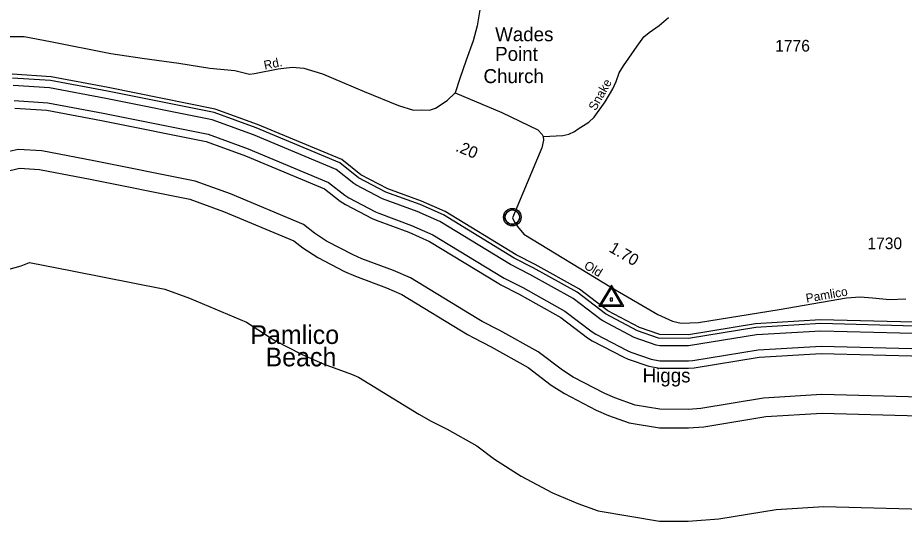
# Model space of a CAD drawing. Extents: x 2532689 to 2764727, y 536648 to 732970.
# Drawn here: x 2709779 to 2719274, y 603026 to 608605 of the extents above; entities that cross this region are included whole.
import ezdxf

# ---------------------------------------------------------------- set-up
doc = ezdxf.new("R2010")
doc.units = 0
for name, color, linetype in [('Exist Civil Demographics City Label', 7, 'Continuous'), ('Exist Civil Demographics Community CELL', 7, 'Continuous'), ('Exist Cultural Church Label', 7, 'Continuous'), ('Exist Hydrographic Buffer Line', 7, 'Continuous'), ('Exist Hydrographic River Shore', 7, 'Continuous'), ('Exist Road Secondary Mileage Hundredths English Label', 7, 'Continuous'), ('Exist Road Secondary Type 51 Attributed', 7, 'Continuous'), ('Exist Road Secondary Type 51 Label', 7, 'Continuous'), ('Exist Road Secondary Type 51 Number Label', 7, 'Continuous'), ('Exist Survey Geodetic Marker CELL', 7, 'Continuous'), ('Exist Survey Geodetic Marker Label', 7, 'Continuous')]:
    doc.layers.add(name, color=color, linetype=linetype)

msp = doc.modelspace()

# ---------------------------------------------------------------- linework, layer by layer
at = {"layer": 'Exist Civil Demographics Community CELL'}
msp.add_lwpolyline([(2714998.2, 606479.8), (2714999.2, 606485.4), (2715001, 606491.9), (2715003.9, 606499.1), (2715006.8, 606504.9), (2715010.2, 606510.6), (2715013.9, 606515.7), (2715017.9, 606520.1), (2715022.5, 606524.7), (2715028, 606529.3), (2715033.4, 606532.9), (2715038.3, 606535.8), (2715043.4, 606538.3), (2715048.8, 606540.6), (2715054.5, 606542.4), (2715058.8, 606543.5), (2715063.6, 606544.3), (2715067.8, 606545), (2715074.1, 606545.3), (2715078.6, 606545.2), (2715084.2, 606544.9), (2715089.1, 606544.2), (2715094, 606543.2), (2715099, 606541.8), (2715104.2, 606539.8), (2715110.9, 606536.9), (2715117.1, 606533.4), (2715122.2, 606529.9), (2715127.4, 606525.9), (2715130.7, 606522.7), (2715134.8, 606518.3), (2715138.7, 606513.6), (2715141.7, 606509.1), (2715144.9, 606504), (2715147.3, 606498.9), (2715149.3, 606493.9), (2715150.9, 606488.9), (2715152.2, 606484.3), (2715153.3, 606478.2), (2715153.9, 606473.5), (2715154.2, 606467.5), (2715154, 606461.7), (2715153.4, 606456), (2715152.5, 606450.6), (2715150.8, 606444.4), (2715149, 606438.6), (2715146.7, 606433.5), (2715143.5, 606427.5), (2715140.2, 606422.2), (2715136.8, 606417.5), (2715132.5, 606412.7), (2715127.3, 606407.8), (2715122.2, 606403.7), (2715117.2, 606400.2), (2715112.9, 606397.7), (2715106.1, 606394.5), (2715098.9, 606391.8), (2715093, 606390.3), (2715086.4, 606389), (2715082, 606388.5), (2715077.5, 606388.3), (2715071.9, 606388.3), (2715067.6, 606388.7), (2715062, 606389.4), (2715056.1, 606390.7), (2715051.5, 606392), (2715046.3, 606393.9), (2715041.7, 606395.9), (2715037.8, 606398.1), (2715031, 606402.2), (2715025.4, 606406.5), (2715020.5, 606411), (2715016, 606415.8), (2715012.8, 606419.8), (2715009.9, 606423.9), (2715005.8, 606431), (2715004.1, 606434.6), (2715002.3, 606438.6), (2714999.8, 606446.8), (2714998.2, 606453.8), (2714997.5, 606459), (2714997.2, 606465.3), (2714997.1, 606470), (2714997.7, 606476.5)], close=True, dxfattribs=at)
for centre, radius in [((2715075.8, 606467.4), 94.3), ((2715075.6, 606467.6), 76.7)]:
    msp.add_circle(centre, radius, dxfattribs=at)
at = {"layer": 'Exist Hydrographic Buffer Line'}
for points in [[(2722128.1, 604985.4), (2721556, 604995.8), (2719516.4, 605297.2), (2718378.5, 605326.6), (2717683.2, 605285.4), (2716963.9, 605167.7), (2716642.6, 605170.6), (2716418.2, 605249.5), (2716075.6, 605430), (2715771.7, 605662.1), (2715301.1, 605923.7), (2715097.1, 606028.3), (2714337.4, 606491.9), (2714087.8, 606601.7), (2713723.2, 606736.5), (2713430, 606889.9), (2713229.3, 607049), (2712334.2, 607423.8), (2711884.1, 607588), (2710739.1, 607816.9), (2710130.7, 607932.9), (2709722.1, 607958.3)], [(2719509.6, 605217.4), (2718379.8, 605246.5), (2717692, 605205.7), (2716963.5, 605087.7), (2716655.5, 605088.4), (2716616.3, 605095.1), (2716381.1, 605178.7), (2716044, 605355.5), (2716027, 605366.4), (2715727.8, 605595), (2715263.4, 605853.1), (2715055.3, 605960), (2714300.1, 606420.9), (2714057.9, 606527.5), (2713686.3, 606665.5), (2713399.3, 606814.8), (2713380.4, 606827.2), (2713188.3, 606979.4), (2712305.1, 607349.4), (2711862.4, 607510.8), (2710723.7, 607738.4), (2710120.9, 607853.4), (2709728.6, 607877.7)], [(2709741.3, 607716.6), (2710100.8, 607694.3), (2710693, 607581.4), (2711819.1, 607356.3), (2712246.9, 607200.3), (2713106, 606840.4), (2713280.7, 606701.8), (2713325.7, 606672.9), (2713612.5, 606523.6), (2713644.9, 606509.3), (2713997.8, 606379), (2714225.8, 606278.7), (2714972, 605823.4), (2714990.3, 605813.2), (2715188.1, 605711.9), (2715640.1, 605460.8), (2715929.8, 605239.3), (2715969.8, 605213.8), (2716306.9, 605037), (2716344.2, 605020.6), (2716563.4, 604944.1), (2716655.3, 604928.4), (2716963.3, 604927.7), (2717009.4, 604931.4), (2717709.9, 605046.6), (2718382.6, 605086.3), (2719495.5, 605057.6)], [(2709747.9, 607636), (2710090.7, 607614.8), (2710677.8, 607502.8), (2711797.4, 607279), (2712217.5, 607125.7), (2713065, 606770.8), (2713231.1, 606639.1), (2713288.5, 606601.9), (2713575.6, 606452.6), (2713617.2, 606434.2), (2713967.9, 606304.9), (2714188.9, 606207.7), (2714930.4, 605755.1), (2714953.8, 605742), (2715150.4, 605641.3), (2715596, 605393.7), (2715881.4, 605175.7), (2715932.5, 605142.9), (2716269.6, 604966.1), (2716318, 604945.1), (2716537.2, 604868.6), (2716655.1, 604848.4), (2716963.1, 604847.7), (2717022.3, 604852.4), (2717718.9, 604967), (2718383.9, 605006.3), (2719488.9, 604977.8)], [(2719450.8, 604538.6), (2718391.1, 604565.9), (2717767.5, 604529.1), (2717093.5, 604418.2), (2716962, 604407.7), (2716654.1, 604408.4), (2716391.8, 604453.2), (2716172.8, 604529.7), (2716065.1, 604576.5), (2715728, 604753.3), (2715614, 604826.1), (2715354.2, 605024.6), (2714943.1, 605253), (2714753, 605350.4), (2714701.1, 605379.5), (2713984.9, 605816.7), (2713803, 605896.7), (2713465.1, 606021.4), (2713372.6, 606062.2), (2713085.5, 606211.6), (2712957.8, 606294.3), (2712839.1, 606388.4), (2712057, 606715.9), (2711678.1, 606854.2), (2710593.5, 607070.9), (2710035.8, 607177.4), (2709783.4, 607192.9), (2709591, 607149.7)], [(2709652.6, 606958.5), (2709799.4, 606991.6), (2710010.8, 606978.5), (2710555, 606874.7), (2711623.9, 606661), (2711984, 606529.6), (2712736.5, 606214.5), (2712833.5, 606137.5), (2712993.3, 606034.1), (2713280.3, 605884.8), (2713395.8, 605833.7), (2713728.2, 605711.2), (2713891.8, 605639.1), (2714596.8, 605208.8), (2714662.2, 605172.3), (2714849, 605076.6), (2715244.5, 604856.9), (2715492.6, 604667.3), (2715635.4, 604576.3), (2715972.3, 604399.4), (2716106.8, 604340.9), (2716325.8, 604264.3), (2716653.6, 604208.4), (2716961.6, 604207.7), (2717126.1, 604220.9), (2717789.8, 604330), (2718394.5, 604365.8), (2719433.5, 604339)], [(2709478.1, 605854.1), (2709814.7, 605944.3), (2709906.6, 605980.3), (2710363.7, 605893.2), (2711353.1, 605695.4), (2711619.6, 605598.2), (2712230.1, 605342.5), (2712531.9, 605147), (2712818.8, 604997.7), (2713049.9, 604895.4), (2713353.3, 604783.5), (2713428.2, 604750.7), (2714075.9, 604355.2), (2714206.3, 604282.2), (2714378.2, 604194.2), (2714695.2, 604018.1), (2714885.3, 603872.7), (2715170.5, 603690.7), (2715507.6, 603513.9), (2715776.8, 603397), (2715995.8, 603320.4), (2716651.4, 603208.3), (2716959.4, 603207.7), (2717288.1, 603234.2), (2717900.6, 603334.8)], [(2717900.6, 603334.8), (2718411.4, 603365), (2719347.4, 603340.9), (2721269.6, 603056.8), (2721526.9, 603035.6), (2722093.9, 603025.7), (2722176.1, 603025.9), (2722568, 603035.2), (2722868.2, 603065), (2723204.8, 603155.2)]]:
    msp.add_lwpolyline(points, dxfattribs=at)
at = {"layer": 'Exist Hydrographic River Shore'}
msp.add_lwpolyline([(2719519.9, 605337.1), (2718377.7, 605366.6), (2717678.9, 605325.2), (2716963.9, 605207.7), (2716655.9, 605208.4), (2716436.9, 605284.9), (2716099.8, 605461.7), (2715793.9, 605695.7), (2715319.8, 605958.9), (2715117.8, 606062.4), (2714355.8, 606527.5), (2714102.8, 606638.8), (2713741.9, 606771.9), (2713454.8, 606921.3), (2713249.8, 607083.8), (2712348.8, 607461.1), (2711894.8, 607626.6), (2710746.7, 607856.1), (2710135.9, 607972.7), (2709718.8, 607998.5)], dxfattribs=at)
at = {"layer": 'Exist Road Secondary Type 51 Attributed'}
for points in [[(2714515.9, 609857.1), (2714598.7, 609658.9), (2714664.9, 609415), (2714688.1, 609203.5), (2714736, 608733.3), (2714701.3, 608516.3), (2714656.6, 608355.7), (2714582.6, 608149.9), (2714514.3, 607955), (2714463.4, 607800.6)], [(2715406.2, 607333.5), (2715616, 607343.5), (2715682.3, 607356.2), (2715743.2, 607387.1), (2715779.6, 607413.2), (2715895.7, 607486.1), (2715951.6, 607537.4), (2716071.5, 607701.8), (2716151.9, 607841.2), (2716189.1, 607923), (2716219.1, 608012.9), (2716265.9, 608089.6), (2716413, 608299.5), (2716485.7, 608398.5), (2716542, 608444.8), (2716650.1, 608520.2), (2716747.3, 608607.4)], [(2709686.7, 608402.9), (2709847.7, 608402.9), (2710128.7, 608348.3), (2710776.8, 608221.3), (2711111.1, 608170.8), (2711504, 608116.2), (2711838.3, 608065.7), (2712102.9, 608038.4), (2712261.2, 608000.2), (2712315.8, 608005.6), (2712566.8, 608057.5), (2712719.6, 608073.9), (2712842.4, 608065.7), (2713043, 608004.3), (2713253.1, 607914.2), (2713489.1, 607814.5), (2713858.8, 607665.7), (2714017.1, 607613.8), (2714099, 607619.3), (2714189, 607613.8), (2714254.5, 607635.7), (2714377.3, 607717.6), (2714463.4, 607800.6)], [(2714463.4, 607800.6), (2714964.4, 607587.4), (2715349.9, 607403.4), (2715396.2, 607354.4), (2715406.2, 607333.5)], [(2715406.2, 607333.5), (2715410.7, 607291.7), (2715393.1, 607209.8), (2715077, 606459.7), (2715098.5, 606413.4), (2715131.6, 606367), (2715201.1, 606284.2), (2716139.4, 605712.9), (2716634.3, 605423.1), (2716791.5, 605353.6), (2716885.8, 605330.4), (2717069.5, 605338.7), (2717933.4, 605477.8), (2718653.3, 605602), (2718800.6, 605613.6), (2718934.6, 605603.6), (2719116.7, 605585.4), (2719292.1, 605590.4)]]:
    msp.add_lwpolyline(points, dxfattribs=at)
at = {"layer": 'Exist Survey Geodetic Marker CELL'}
for points in [[(2716270.5, 605512.8), (2716136.5, 605738.9), (2716003, 605512.8)], [(2716244.6, 605524.9), (2716029, 605524.9), (2716136.5, 605707.1)], [(2716148.8, 605571.5), (2716148.8, 605599.8), (2716124.6, 605599.8), (2716124.6, 605571.5)]]:
    msp.add_lwpolyline(points, close=True, dxfattribs=at)

# ---------------------------------------------------------------- texts
at = {"layer": 'Exist Civil Demographics City Label'}
for s, p in [('Pamlico', (2712269.7, 605108.4)), ('Beach', (2712433, 604868.4))]:
    msp.add_text(s, height=200, dxfattribs=at).set_placement(p)
at = {"layer": 'Exist Cultural Church Label'}
for s, p in [('Wades', (2714892.2, 608352.6)), ('Point', (2714892.2, 608142.6)), ('Church', (2714767.4, 607904))]:
    msp.add_text(s, height=150, dxfattribs=at).set_placement(p)
at = {"layer": 'Exist Road Secondary Mileage Hundredths English Label'}
for s, rotation, p in [('.20', 337.38383, (2714460, 607179.6)), ('1.70', 329.6458, (2716102, 606103.4))]:
    msp.add_text(s, height=125, rotation=rotation, dxfattribs=at).set_placement(p)
at = {"layer": 'Exist Road Secondary Type 51 Label'}
for s, rotation, p in [('Rd.', 12.14285, (2712425.4, 608046.9)), ('Snake', 60.52086, (2715968.1, 607601.5)), ('Old', 328.43, (2715835.2, 605924.8)), ('Pamlico', 9.94937, (2718228.1, 605550))]:
    msp.add_text(s, height=95, rotation=rotation, dxfattribs=at).set_placement(p)
at = {"layer": 'Exist Road Secondary Type 51 Number Label'}
for s, p in [('1776', (2717891.5, 608242)), ('1730', (2718878.7, 606124.2))]:
    msp.add_text(s, height=125, dxfattribs=at).set_placement(p)
at = {"layer": 'Exist Survey Geodetic Marker Label'}
msp.add_text('Higgs', height=150, dxfattribs=at).set_placement((2716471.5, 604696.3))

doc.saveas('drawing.dxf')
